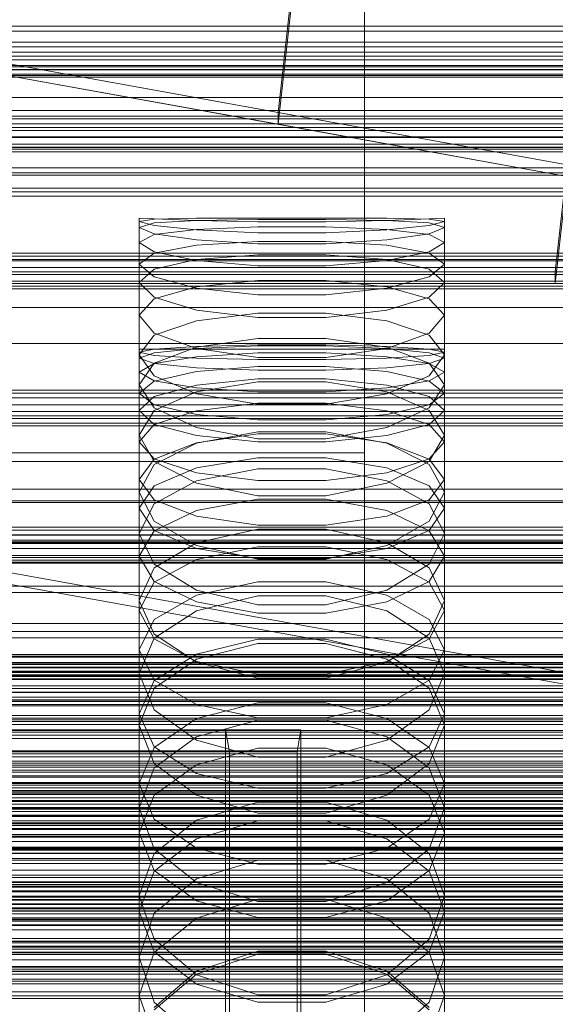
# Model space of a CAD drawing. Header units: millimetres. Extents: x -4395 to 65662, y -65530 to 6847.
# Tile 348 of 656: x -47 to 26, y -33991 to -33855. Entities that reach past the tile are written whole.
import ezdxf

# ---------------------------------------------------------------- set-up
doc = ezdxf.new("R2010")
doc.units = ezdxf.units.MM
for name, color, linetype, lineweight in [('COTAS_O', 1, 'Continuous', 0), ('COTAS_P', 1, 'Continuous', 0), ('frontal_briquetadora', 7, 'Continuous', 0), ('frontal_C01', 7, 'Continuous', 0), ('frontal_C02', 7, 'Continuous', 0), ('frontal_C03', 7, 'Continuous', 0), ('frontal_C07', 7, 'Continuous', 0), ('frontal_dosificador', 7, 'Continuous', 0), ('frontal_fines-r33-C07-C02', 7, 'Continuous', 0), ('frontal_secador', 7, 'Continuous', 0)]:
    doc.layers.add(name, color=color, linetype=linetype, lineweight=lineweight)
doc.dimstyles.new('R19_100', dxfattribs={"dimtxt": 250, "dimasz": 150, "dimexe": 150, "dimexo": 80, "dimgap": 100, "dimtad": 1, "dimtih": 1, "dimtoh": 1, "dimdsep": 46, "dimcen": 0.09, "dimadec": 0, "dimazin": 0, "dimtfac": 1, "dimtdec": 4, "dimtofl": 0, "dimtmove": 0, "dimatfit": 3, "dimfxl": 1, "dimtolj": 1, "dimtzin": 0, "dimarcsym": 0})

# ---------------------------------------------------------------- blocks, each defined once
blk = doc.blocks.new('DIM_R33_43')
at = {"layer": 'COTAS_O'}
for p, q in [((-1725, -33700), (-1575, -33655)), ((1725, -33700), (1575, -33655)), ((-1725, -34400), (-1725, -33700)), ((-1725, -33700), (1725, -33700)), ((-1725, -33700), (-1575, -33745)), ((1725, -33700), (1575, -33745)), ((1725, -34400), (1725, -33700))]:
    blk.add_line(p, q, dxfattribs=at)
blk.add_text('3450 O', height=250, dxfattribs=at).set_placement((0, -33600))
blk = doc.blocks.new('DIM_R33_44')
at = {"layer": 'COTAS_P'}
for p, q in [((-150, -32200), (550, -32200)), ((550, -32200), (505, -32350)), ((550, -34800), (550, -32200)), ((550, -32200), (595, -32350)), ((550, -34800), (505, -34650)), ((550, -34800), (595, -34650)), ((-150, -34800), (550, -34800))]:
    blk.add_line(p, q, dxfattribs=at)
blk.add_text('2600 P', height=250, rotation=90, dxfattribs=at).set_placement((450, -33500))
blk = doc.blocks.new('DIM_R33_46')
at = {"layer": 'COTAS_O'}
for p, q in [((-650, -33700), (50, -33700)), ((50, -33700), (5, -33850)), ((50, -34900), (50, -33700)), ((50, -33700), (95, -33850)), ((50, -34900), (5, -34750)), ((50, -34900), (95, -34750)), ((-650, -34900), (50, -34900))]:
    blk.add_line(p, q, dxfattribs=at)
blk.add_text('1200 O', height=250, rotation=90, dxfattribs=at).set_placement((-50, -34300))
blk = doc.blocks.new('DIM_R33_47')
at = {"layer": 'COTAS_O'}
for p, q in [((-650, -34200), (-500, -34155)), ((650, -34200), (500, -34155)), ((-650, -34900), (-650, -34200)), ((-650, -34200), (650, -34200)), ((-650, -34200), (-500, -34245)), ((650, -34200), (500, -34245)), ((650, -34900), (650, -34200))]:
    blk.add_line(p, q, dxfattribs=at)
blk.add_text('1300 O', height=250, dxfattribs=at).set_placement((0, -34100))

msp = doc.modelspace()

# ---------------------------------------------------------------- linework, layer by layer
at = {"layer": 'frontal_briquetadora'}
for p, q in [((200, -33861.773), (-160, -33861.773)), ((-28.92, -33882.856), (-31, -33882.75)), ((-31, -33900.75), (-31, -33882.75)), ((-31, -33883.222), (-28.92, -33882.881)), ((-28.92, -33882.881), (-23.094, -33882.76)), ((-23.094, -33883.094), (-28.92, -33882.856)), ((-23.094, -33882.76), (-14.674, -33882.752)), ((-14.674, -33882.922), (-23.094, -33883.063)), ((-14.674, -33882.752), (-5.326, -33882.752)), ((-5.326, -33882.922), (-14.674, -33882.922)), ((-5.326, -33882.752), (3.094, -33882.76)), ((3.094, -33883.063), (-5.326, -33882.922)), ((3.094, -33882.76), (8.92, -33882.881)), ((8.92, -33882.856), (3.094, -33883.094)), ((11, -33882.75), (8.92, -33882.856)), ((8.92, -33882.881), (11, -33883.222)), ((11, -33900.75), (11, -33882.75)), ((-28.92, -33883.775), (-31, -33883.222)), ((-31, -33901.201), (-31, -33883.222)), ((-28.92, -33883.423), (-31, -33884.062)), ((-31, -33902.002), (-31, -33884.062)), ((-31, -33884.062), (-28.92, -33884.912)), ((-23.094, -33883.063), (-28.92, -33883.423)), ((-23.094, -33884.371), (-28.92, -33883.775)), ((-14.674, -33883.285), (-23.094, -33883.094)), ((-14.674, -33883.964), (-23.094, -33884.304)), ((-5.326, -33883.285), (-14.674, -33883.285)), ((-5.326, -33883.964), (-14.674, -33883.964)), ((3.094, -33883.094), (-5.326, -33883.285)), ((3.094, -33884.304), (-5.326, -33883.964)), ((8.92, -33883.423), (3.094, -33883.063)), ((8.92, -33883.775), (3.094, -33884.371)), ((11, -33883.222), (8.92, -33883.775)), ((11, -33884.062), (8.92, -33883.423)), ((8.92, -33884.912), (11, -33884.062)), ((11, -33901.201), (11, -33883.222)), ((11, -33902.002), (11, -33884.062)), ((-28.92, -33885.021), (-31, -33886.106)), ((-23.094, -33884.304), (-28.92, -33885.021)), ((-28.92, -33884.912), (-23.094, -33885.746)), ((-14.674, -33884.761), (-23.094, -33884.371)), ((-5.326, -33884.761), (-14.674, -33884.761)), ((3.094, -33884.371), (-5.326, -33884.761)), ((8.92, -33885.021), (3.094, -33884.304)), ((3.094, -33885.746), (8.92, -33884.912)), ((11, -33886.106), (8.92, -33885.021)), ((-31, -33903.952), (-31, -33886.106)), ((-28.92, -33887.4), (-31, -33886.106)), ((-28.92, -33887.559), (-23.094, -33886.485)), ((-23.094, -33885.746), (-14.674, -33886.268)), ((-23.094, -33886.485), (-14.674, -33885.947)), ((-14.674, -33885.947), (-5.326, -33885.947)), ((-14.674, -33886.268), (-5.326, -33886.268)), ((-5.326, -33886.268), (3.094, -33885.746)), ((-5.326, -33885.947), (3.094, -33886.485)), ((3.094, -33886.485), (8.92, -33887.559)), ((11, -33886.106), (8.92, -33887.4)), ((11, -33903.952), (11, -33886.106)), ((-31, -33889.086), (-28.92, -33887.559)), ((-23.094, -33888.59), (-28.92, -33887.4)), ((-14.674, -33887.791), (-23.094, -33888.46)), ((-5.326, -33887.791), (-14.674, -33887.791)), ((3.094, -33888.46), (-5.326, -33887.791)), ((8.92, -33887.4), (3.094, -33888.59)), ((8.92, -33887.559), (11, -33889.086)), ((-28.92, -33890.822), (-31, -33889.086)), ((-31, -33906.796), (-31, -33889.086)), ((-23.094, -33888.46), (-28.92, -33889.77)), ((-14.674, -33889.308), (-23.094, -33888.59)), ((-5.326, -33889.308), (-14.674, -33889.308)), ((3.094, -33888.59), (-5.326, -33889.308)), ((8.92, -33889.77), (3.094, -33888.46)), ((11, -33889.086), (8.92, -33890.822)), ((11, -33906.796), (11, -33889.086)), ((-28.92, -33889.77), (-31, -33891.591)), ((-23.094, -33892.364), (-28.92, -33890.822)), ((8.92, -33890.822), (3.094, -33892.364)), ((11, -33891.591), (8.92, -33889.77)), ((-31, -33909.185), (-31, -33891.591)), ((-31, -33891.591), (-28.92, -33893.618)), ((-23.094, -33892.198), (-28.92, -33893.859)), ((-14.674, -33891.333), (-23.094, -33892.198)), ((-14.674, -33893.278), (-23.094, -33892.364)), ((-5.326, -33891.333), (-14.674, -33891.333)), ((3.094, -33892.198), (-5.326, -33891.333)), ((3.094, -33892.364), (-5.326, -33893.277)), ((8.92, -33893.859), (3.094, -33892.198)), ((8.92, -33893.618), (11, -33891.591)), ((11, -33909.185), (11, -33891.591)), ((-28.92, -33893.618), (-23.094, -33895.393)), ((-5.326, -33893.277), (-14.674, -33893.278)), ((3.094, -33895.393), (8.92, -33893.618)), ((200, -33895.045), (-160, -33895.045)), ((-28.92, -33893.859), (-31, -33896.116)), ((11, -33896.116), (8.92, -33893.859)), ((-28.92, -33898.576), (-31, -33896.116)), ((-31, -33913.502), (-31, -33896.116)), ((-23.094, -33895.393), (-14.674, -33896.435)), ((-23.094, -33896.858), (-14.674, -33895.8)), ((-14.674, -33895.8), (-5.326, -33895.8)), ((-14.674, -33896.435), (-5.326, -33896.435)), ((-5.326, -33896.435), (3.094, -33895.393)), ((-5.326, -33895.8), (3.094, -33896.858)), ((11, -33896.116), (8.92, -33898.576)), ((11, -33913.502), (11, -33896.116)), ((-28.92, -33898.867), (-23.094, -33896.858)), ((3.094, -33896.858), (8.92, -33898.867)), ((-31, -33901.553), (-28.92, -33898.867)), ((-23.094, -33900.697), (-28.92, -33898.576)), ((8.92, -33898.576), (3.094, -33900.697)), ((8.92, -33898.867), (11, -33901.553)), ((184, -33900), (-194, -33900)), ((-23.093, -33900.395), (-28.92, -33900.754)), ((-23.094, -33900.472), (-28.92, -33902.709)), ((-14.674, -33899.285), (-23.094, -33900.472)), ((-14.673, -33900.196), (-23.093, -33900.395)), ((-23.093, -33900.66), (-14.673, -33900.329)), ((-5.326, -33899.285), (-14.674, -33899.285)), ((-5.327, -33900.196), (-14.673, -33900.196)), ((-14.673, -33900.329), (-5.327, -33900.329)), ((3.093, -33900.395), (-5.327, -33900.196)), ((-5.327, -33900.329), (3.093, -33900.66)), ((3.094, -33900.472), (-5.326, -33899.285)), ((8.92, -33900.754), (3.093, -33900.395)), ((8.92, -33902.709), (3.094, -33900.472)), ((-31, -33900.75), (-28.92, -33900.75)), ((-28.92, -33900.754), (-31, -33901.201)), ((-31, -33901.201), (-28.92, -33901.648)), ((-31, -33902.002), (-28.92, -33901.257)), ((-28.92, -33904.442), (-31, -33901.553)), ((-31, -33918.691), (-31, -33901.553)), ((-28.92, -33901.257), (-23.093, -33900.66)), ((-28.92, -33900.75), (-23.093, -33900.75)), ((-28.92, -33901.648), (-23.093, -33902.006)), ((-28.92, -33902.762), (-23.093, -33901.809)), ((-14.674, -33901.931), (-23.094, -33900.697)), ((-23.093, -33900.75), (-14.673, -33900.75)), ((-23.093, -33901.809), (-14.673, -33901.279)), ((-14.673, -33900.75), (-5.327, -33900.75)), ((-14.673, -33901.279), (-5.327, -33901.279)), ((-5.327, -33900.75), (3.093, -33900.75)), ((-5.327, -33901.279), (3.093, -33901.809)), ((3.094, -33900.697), (-5.326, -33901.931)), ((3.093, -33900.66), (8.92, -33901.257)), ((3.093, -33900.75), (8.92, -33900.75)), ((3.093, -33902.006), (8.92, -33901.648)), ((3.093, -33901.809), (8.92, -33902.762)), ((8.92, -33900.75), (11, -33900.75)), ((11, -33901.201), (8.92, -33900.754)), ((8.92, -33901.648), (11, -33901.201)), ((8.92, -33901.257), (11, -33902.002)), ((11, -33901.553), (8.92, -33904.442)), ((11, -33918.691), (11, -33901.553)), ((-28.92, -33902.746), (-31, -33902.002)), ((-28.92, -33902.709), (-31, -33905.679)), ((-31, -33903.952), (-28.92, -33902.762)), ((-23.093, -33903.344), (-28.92, -33902.746)), ((-23.093, -33902.006), (-14.673, -33902.205)), ((-14.673, -33903.131), (-23.093, -33903.856)), ((-5.326, -33901.931), (-14.674, -33901.931)), ((-14.673, -33902.205), (-5.327, -33902.205)), ((-5.327, -33903.131), (-14.673, -33903.131)), ((-5.327, -33902.205), (3.093, -33902.006)), ((3.093, -33903.856), (-5.327, -33903.131)), ((8.92, -33902.746), (3.093, -33903.344)), ((11, -33902.002), (8.92, -33902.746)), ((11, -33905.679), (8.92, -33902.709)), ((8.92, -33902.762), (11, -33903.952)), ((-31, -33903.952), (-28.92, -33905.141)), ((-23.093, -33903.856), (-28.92, -33905.165)), ((-23.094, -33906.903), (-28.92, -33904.442)), ((-14.673, -33903.675), (-23.093, -33903.344)), ((-5.327, -33903.675), (-14.673, -33903.675)), ((3.093, -33903.344), (-5.327, -33903.675)), ((8.92, -33905.165), (3.093, -33903.856)), ((8.92, -33904.442), (3.094, -33906.903)), ((8.92, -33905.141), (11, -33903.952)), ((-28.92, -33905.165), (-31, -33906.796)), ((-31, -33922.627), (-31, -33905.679)), ((-31, -33905.679), (-28.92, -33908.849)), ((-28.92, -33905.141), (-23.093, -33906.095)), ((-28.92, -33907.261), (-23.093, -33905.719)), ((-14.674, -33905.267), (-23.094, -33906.643)), ((-23.093, -33905.719), (-14.673, -33904.863)), ((-5.326, -33905.267), (-14.674, -33905.267)), ((-14.673, -33904.863), (-5.327, -33904.863)), ((-5.327, -33904.863), (3.093, -33905.719)), ((3.094, -33906.643), (-5.326, -33905.267)), ((3.093, -33906.095), (8.92, -33905.141)), ((3.093, -33905.719), (8.92, -33907.261)), ((11, -33906.796), (8.92, -33905.165)), ((8.92, -33908.849), (11, -33905.679)), ((11, -33922.627), (11, -33905.679)), ((-31, -33906.796), (-28.92, -33908.427)), ((-31, -33909.185), (-28.92, -33907.261)), ((-23.094, -33906.643), (-28.92, -33909.219)), ((-14.674, -33908.325), (-23.094, -33906.903)), ((-23.093, -33906.095), (-14.673, -33906.624)), ((-14.673, -33906.624), (-5.327, -33906.624)), ((-5.327, -33906.624), (3.093, -33906.095)), ((3.094, -33906.903), (-5.326, -33908.325)), ((8.92, -33909.219), (3.094, -33906.643)), ((8.92, -33908.427), (11, -33906.796)), ((8.92, -33907.261), (11, -33909.185)), ((-28.92, -33908.427), (-23.093, -33909.735)), ((-23.093, -33909.253), (-14.673, -33908.203)), ((-5.326, -33908.325), (-14.674, -33908.325)), ((-14.673, -33908.203), (-5.327, -33908.203)), ((-5.327, -33908.203), (3.093, -33909.253)), ((3.093, -33909.735), (8.92, -33908.427)), ((-28.92, -33911.108), (-31, -33909.185)), ((-28.92, -33909.219), (-31, -33912.608)), ((-28.92, -33908.849), (-23.094, -33911.534)), ((-28.92, -33911.144), (-23.093, -33909.253)), ((-23.093, -33909.735), (-14.673, -33910.461)), ((-5.327, -33910.461), (3.093, -33909.735)), ((3.093, -33909.253), (8.92, -33911.144)), ((3.094, -33911.534), (8.92, -33908.849)), ((11, -33909.185), (8.92, -33911.108)), ((11, -33912.608), (8.92, -33909.219)), ((-31, -33913.502), (-28.92, -33911.144)), ((-23.093, -33912.651), (-28.92, -33911.108)), ((-14.673, -33910.461), (-5.327, -33910.461)), ((8.92, -33911.108), (3.093, -33912.651)), ((8.92, -33911.144), (11, -33913.502)), ((-28.92, -33916.193), (-31, -33912.608)), ((-31, -33929.238), (-31, -33912.608)), ((-23.094, -33911.534), (-14.674, -33913.08)), ((-23.094, -33913.701), (-14.674, -33912.14)), ((-14.673, -33912.428), (-23.093, -33913.668)), ((-14.673, -33913.507), (-23.093, -33912.651)), ((-14.674, -33912.14), (-5.326, -33912.14)), ((-5.327, -33912.428), (-14.673, -33912.428)), ((3.093, -33913.668), (-5.327, -33912.428)), ((3.093, -33912.651), (-5.327, -33913.507)), ((-5.326, -33913.08), (3.094, -33911.534)), ((-5.326, -33912.14), (3.094, -33913.701)), ((11, -33912.608), (8.92, -33916.193)), ((11, -33929.238), (11, -33912.608)), ((-31, -33913.502), (-28.92, -33915.861)), ((-23.093, -33913.668), (-28.92, -33915.903)), ((-28.92, -33916.61), (-23.094, -33913.701)), ((-14.674, -33913.08), (-5.326, -33913.08)), ((-5.327, -33913.507), (-14.673, -33913.507)), ((8.92, -33915.903), (3.093, -33913.668)), ((3.094, -33913.701), (8.92, -33916.61)), ((8.92, -33915.861), (11, -33913.502)), ((-28.92, -33915.903), (-31, -33918.691)), ((-31, -33920.41), (-28.92, -33916.61)), ((-28.92, -33915.861), (-23.093, -33917.752)), ((-23.094, -33919.209), (-28.92, -33916.193)), ((-23.093, -33917.096), (-14.673, -33915.73)), ((-14.673, -33915.73), (-5.327, -33915.73)), ((-5.327, -33915.73), (3.093, -33917.096)), ((3.093, -33917.752), (8.92, -33915.861)), ((8.92, -33916.193), (3.094, -33919.209)), ((11, -33918.691), (8.92, -33915.903)), ((8.92, -33916.61), (11, -33920.41)), ((-28.92, -33919.558), (-23.093, -33917.096)), ((-14.674, -33917.209), (-23.094, -33918.891)), ((-23.093, -33917.752), (-14.673, -33918.801)), ((-5.326, -33917.209), (-14.674, -33917.209)), ((-5.327, -33918.801), (3.093, -33917.752)), ((3.094, -33918.891), (-5.326, -33917.209)), ((3.093, -33917.096), (8.92, -33919.558)), ((-31, -33918.691), (-28.92, -33921.478)), ((-23.094, -33918.891), (-28.92, -33922.018)), ((-14.674, -33920.937), (-23.094, -33919.209)), ((-14.673, -33918.801), (-5.327, -33918.801)), ((3.094, -33919.209), (-5.326, -33920.937)), ((8.92, -33922.018), (3.094, -33918.891)), ((8.92, -33921.478), (11, -33918.691)), ((200, -33920), (-160, -33920)), ((-31, -33922.627), (-28.92, -33919.558)), ((-28.92, -33924.402), (-31, -33920.41)), ((-31, -33936.682), (-31, -33920.41)), ((8.92, -33919.558), (11, -33922.627)), ((11, -33920.41), (8.92, -33924.402)), ((11, -33936.682), (11, -33920.41)), ((-28.92, -33922.018), (-31, -33926.087)), ((-28.92, -33921.478), (-23.093, -33923.713)), ((-23.093, -33922.955), (-14.673, -33921.403)), ((-5.326, -33920.937), (-14.674, -33920.937)), ((-14.673, -33921.403), (-5.327, -33921.403)), ((-5.327, -33921.403), (3.093, -33922.955)), ((3.093, -33923.713), (8.92, -33921.478)), ((11, -33926.087), (8.92, -33922.018)), ((-28.92, -33925.697), (-31, -33922.627)), ((-28.92, -33925.751), (-23.093, -33922.955)), ((3.093, -33922.955), (8.92, -33925.751)), ((11, -33922.627), (8.92, -33925.697)), ((-23.094, -33927.741), (-28.92, -33924.402)), ((-23.093, -33923.713), (-14.673, -33924.953)), ((-5.327, -33924.953), (3.093, -33923.713)), ((8.92, -33924.402), (3.094, -33927.741)), ((-31, -33929.238), (-28.92, -33925.751)), ((-31, -33942.099), (-31, -33926.087)), ((-31, -33926.087), (-28.92, -33930.345)), ((-23.093, -33928.158), (-28.92, -33925.697)), ((-14.674, -33925.528), (-23.094, -33927.39)), ((-5.326, -33925.528), (-14.674, -33925.528)), ((-14.673, -33924.953), (-5.327, -33924.953)), ((3.094, -33927.39), (-5.326, -33925.528)), ((8.92, -33925.697), (3.093, -33928.158)), ((8.92, -33925.751), (11, -33929.238)), ((8.92, -33930.345), (11, -33926.087)), ((11, -33942.099), (11, -33926.087)), ((-23.094, -33927.39), (-28.92, -33930.837)), ((8.92, -33930.837), (3.094, -33927.39)), ((-14.674, -33929.647), (-23.094, -33927.741)), ((-14.673, -33927.928), (-23.093, -33929.662)), ((-14.673, -33929.524), (-23.093, -33928.158)), ((-5.327, -33927.928), (-14.673, -33927.928)), ((3.093, -33929.662), (-5.327, -33927.928)), ((3.093, -33928.158), (-5.327, -33929.524)), ((3.094, -33927.741), (-5.326, -33929.647)), ((-31, -33929.238), (-28.92, -33932.725)), ((-23.093, -33929.662), (-28.92, -33932.786)), ((-5.326, -33929.647), (-14.674, -33929.647)), ((-5.327, -33929.524), (-14.673, -33929.524)), ((8.92, -33932.786), (3.093, -33929.662)), ((8.92, -33932.725), (11, -33929.238)), ((-28.92, -33930.837), (-31, -33935.302)), ((-28.92, -33930.345), (-23.094, -33933.895)), ((3.094, -33933.895), (8.92, -33930.345)), ((11, -33935.302), (8.92, -33930.837)), ((-28.92, -33932.786), (-31, -33936.682)), ((-28.92, -33932.725), (-23.093, -33935.521)), ((-23.093, -33934.597), (-14.673, -33932.744)), ((-14.673, -33932.744), (-5.327, -33932.744)), ((-5.327, -33932.744), (3.093, -33934.597)), ((3.093, -33935.521), (8.92, -33932.725)), ((11, -33936.682), (8.92, -33932.786)), ((-23.094, -33933.895), (-14.674, -33935.917)), ((-5.326, -33935.917), (3.094, -33933.895)), ((-28.92, -33939.949), (-31, -33935.302)), ((-31, -33950.89), (-31, -33935.302)), ((-28.92, -33937.935), (-23.093, -33934.597)), ((-23.094, -33936.726), (-14.674, -33934.689)), ((-23.093, -33935.521), (-14.673, -33937.073)), ((-14.674, -33934.689), (-5.326, -33934.689)), ((-5.327, -33937.073), (3.093, -33935.521)), ((-5.326, -33934.689), (3.094, -33936.726)), ((3.093, -33934.597), (8.92, -33937.935)), ((11, -33935.302), (8.92, -33939.949)), ((11, -33950.89), (11, -33935.302)), ((-31, -33936.682), (-28.92, -33940.578)), ((-28.92, -33940.485), (-23.094, -33936.726)), ((-14.674, -33935.917), (-5.326, -33935.917)), ((3.094, -33936.726), (8.92, -33940.485)), ((8.92, -33940.578), (11, -33936.682)), ((-31, -33942.099), (-28.92, -33937.935)), ((-14.673, -33937.073), (-5.327, -33937.073)), ((8.92, -33937.935), (11, -33942.099)), ((-31, -33945.334), (-28.92, -33940.485)), ((-23.094, -33943.808), (-28.92, -33939.949)), ((-28.92, -33940.578), (-23.093, -33943.702)), ((-23.093, -33942.681), (-14.673, -33940.653)), ((-14.673, -33940.653), (-5.327, -33940.653)), ((-5.327, -33940.653), (3.093, -33942.681)), ((3.093, -33943.702), (8.92, -33940.578)), ((8.92, -33939.949), (3.094, -33943.808)), ((8.92, -33940.485), (11, -33945.334)), ((-28.92, -33946.262), (-31, -33942.099)), ((-14.674, -33941.254), (-23.094, -33943.404)), ((-5.326, -33941.254), (-14.674, -33941.254)), ((3.094, -33943.404), (-5.326, -33941.254)), ((11, -33942.099), (8.92, -33946.262)), ((-28.92, -33946.334), (-23.093, -33942.681)), ((-23.094, -33943.404), (-28.92, -33947.367)), ((-14.674, -33946.001), (-23.094, -33943.808)), ((-23.093, -33943.702), (-14.673, -33945.436)), ((-5.327, -33945.436), (3.093, -33943.702)), ((3.094, -33943.808), (-5.326, -33946.001)), ((3.093, -33942.681), (8.92, -33946.334)), ((8.92, -33947.366), (3.094, -33943.404)), ((-28.92, -33950.361), (-31, -33945.334)), ((-31, -33960.462), (-31, -33945.334)), ((-31, -33950.89), (-28.92, -33946.334)), ((-23.093, -33949.6), (-28.92, -33946.262)), ((-5.326, -33946.001), (-14.674, -33946.001)), ((-14.673, -33945.436), (-5.327, -33945.436)), ((8.92, -33946.262), (3.093, -33949.6)), ((11, -33945.334), (8.92, -33950.361)), ((8.92, -33946.334), (11, -33950.89)), ((11, -33960.462), (11, -33945.334)), ((-28.92, -33947.367), (-31, -33952.465)), ((11, -33952.465), (8.92, -33947.366)), ((-23.094, -33954.52), (-28.92, -33950.361)), ((-14.673, -33949.368), (-23.093, -33951.565)), ((-14.673, -33951.453), (-23.093, -33949.6)), ((-5.327, -33949.368), (-14.673, -33949.368)), ((3.093, -33951.565), (-5.327, -33949.368)), ((3.093, -33949.6), (-5.327, -33951.453)), ((8.92, -33950.361), (3.094, -33954.52)), ((-31, -33950.89), (-28.92, -33955.446)), ((-23.093, -33951.565), (-28.92, -33955.525)), ((-14.674, -33951.768), (-23.094, -33954.085)), ((-23.094, -33954.085), (-14.674, -33951.768)), ((-5.326, -33951.768), (-14.674, -33951.768)), ((-5.327, -33951.453), (-14.673, -33951.453)), ((3.094, -33954.085), (-5.326, -33951.768)), ((-5.326, -33951.768), (3.094, -33954.085)), ((8.92, -33955.525), (3.093, -33951.565)), ((8.92, -33955.446), (11, -33950.89)), ((-31, -33967.266), (-31, -33952.465)), ((-31, -33952.465), (-28.92, -33957.738)), ((8.92, -33957.738), (11, -33952.465)), ((11, -33967.266), (11, -33952.465)), ((-23.094, -33954.085), (-28.92, -33958.344)), ((-28.92, -33958.344), (-23.094, -33954.085)), ((-14.674, -33956.878), (-23.094, -33954.52)), ((3.094, -33954.52), (-5.326, -33956.878)), ((8.92, -33958.344), (3.094, -33954.085)), ((3.094, -33954.085), (8.92, -33958.344)), ((-28.92, -33955.525), (-31, -33960.462)), ((-28.92, -33955.446), (-23.093, -33959.099)), ((-23.093, -33957.922), (-14.673, -33955.615)), ((-14.673, -33955.615), (-5.327, -33955.615)), ((-5.327, -33955.615), (3.093, -33957.922)), ((3.093, -33959.099), (8.92, -33955.446)), ((11, -33960.462), (8.92, -33955.525)), ((-5.326, -33956.878), (-14.674, -33956.878)), ((-28.92, -33958.344), (-31, -33963.807)), ((-28.92, -33957.738), (-23.094, -33962.092)), ((-28.92, -33962.081), (-23.093, -33957.922)), ((3.093, -33957.922), (8.92, -33962.081)), ((3.094, -33962.092), (8.92, -33957.738)), ((11, -33963.807), (8.92, -33958.344)), ((-23.093, -33959.099), (-14.673, -33961.127)), ((-5.327, -33961.127), (3.093, -33959.099)), ((-31, -33960.462), (-28.92, -33965.4)), ((-14.673, -33961.127), (-5.327, -33961.127)), ((8.92, -33965.4), (11, -33960.462)), ((-31, -33967.266), (-28.92, -33962.081)), ((-23.094, -33962.092), (-14.674, -33964.556)), ((-5.326, -33964.556), (3.094, -33962.092)), ((8.92, -33962.081), (11, -33967.266)), ((-28.92, -33969.438), (-31, -33963.807)), ((-31, -33978.088), (-31, -33963.807)), ((-23.094, -33965.539), (-14.674, -33963.061)), ((-14.674, -33963.061), (-5.326, -33963.061)), ((-5.326, -33963.061), (3.094, -33965.539)), ((11, -33963.807), (8.92, -33969.438)), ((11, -33978.088), (11, -33963.807)), ((-28.92, -33965.4), (-23.093, -33969.359)), ((-14.674, -33964.556), (-5.326, -33964.556)), ((3.093, -33969.359), (8.92, -33965.4)), ((-28.92, -33970.084), (-23.094, -33965.539)), ((-23.093, -33968.093), (-14.673, -33965.624)), ((-14.673, -33965.624), (-5.327, -33965.624)), ((-5.327, -33965.624), (3.093, -33968.093)), ((3.094, -33965.539), (8.92, -33970.084)), ((-28.92, -33972.452), (-31, -33967.266)), ((-28.92, -33972.541), (-23.093, -33968.093)), ((3.093, -33968.093), (8.92, -33972.541)), ((11, -33967.266), (8.92, -33972.452)), ((-23.094, -33974.075), (-28.92, -33969.438)), ((-23.093, -33969.359), (-14.673, -33971.557)), ((-5.327, -33971.557), (3.093, -33969.359)), ((8.92, -33969.438), (3.094, -33974.075)), ((-31, -33975.899), (-28.92, -33970.084)), ((8.92, -33970.084), (11, -33975.899)), ((-14.674, -33971.009), (-23.094, -33973.591)), ((-5.326, -33971.009), (-14.674, -33971.009)), ((-14.673, -33971.557), (-5.327, -33971.557)), ((3.094, -33973.591), (-5.326, -33971.009)), ((-31, -33978.088), (-28.92, -33972.541)), ((-23.093, -33976.61), (-28.92, -33972.452)), ((-23.094, -33973.591), (-28.92, -33978.321)), ((8.92, -33972.452), (3.093, -33976.61)), ((8.92, -33978.321), (3.094, -33973.591)), ((8.92, -33972.541), (11, -33978.088)), ((-14.674, -33976.695), (-23.094, -33974.075)), ((3.094, -33974.075), (-5.326, -33976.695)), ((-28.92, -33981.875), (-31, -33975.899)), ((-31, -33989.624), (-31, -33975.899)), ((11, -33975.899), (8.92, -33981.875)), ((11, -33989.624), (11, -33975.899)), ((-14.673, -33976.379), (-23.093, -33979.002)), ((-14.673, -33978.918), (-23.093, -33976.61)), ((-5.326, -33976.695), (-14.674, -33976.695)), ((-5.327, -33976.379), (-14.673, -33976.379)), ((3.093, -33979.002), (-5.327, -33976.379)), ((3.093, -33976.61), (-5.327, -33978.918)), ((-31, -33978.088), (-28.92, -33983.634)), ((-28.92, -33978.321), (-31, -33984.362)), ((-23.093, -33979.002), (-28.92, -33983.729)), ((-5.327, -33978.918), (-14.673, -33978.918)), ((8.92, -33983.729), (3.093, -33979.002)), ((8.92, -33983.634), (11, -33978.088)), ((11, -33984.362), (8.92, -33978.321)), ((-23.094, -33986.783), (-28.92, -33981.875)), ((8.92, -33981.875), (3.094, -33986.783)), ((-28.92, -33983.729), (-31, -33989.624)), ((-31, -33997.699), (-31, -33984.362)), ((-31, -33984.362), (-28.92, -33990.56)), ((-28.92, -33983.634), (-23.093, -33988.082)), ((-14.674, -33983.539), (-23.094, -33986.271)), ((-23.093, -33986.673), (-14.673, -33983.95)), ((-5.326, -33983.539), (-14.674, -33983.539)), ((-14.673, -33983.95), (-5.327, -33983.95)), ((-5.327, -33983.95), (3.093, -33986.673)), ((3.094, -33986.271), (-5.326, -33983.539)), ((3.093, -33988.082), (8.92, -33983.634)), ((11, -33989.624), (8.92, -33983.729)), ((8.92, -33990.56), (11, -33984.362)), ((11, -33997.699), (11, -33984.362)), ((-23.094, -33986.271), (-28.92, -33991.269)), ((-28.92, -33991.58), (-23.093, -33986.673)), ((-14.674, -33989.552), (-23.094, -33986.783)), ((3.094, -33986.783), (-5.326, -33989.552)), ((3.093, -33986.673), (8.92, -33991.58)), ((8.92, -33991.269), (3.094, -33986.271)), ((-23.093, -33988.082), (-14.673, -33990.551)), ((-5.327, -33990.551), (3.093, -33988.082)), ((-31, -33989.624), (-28.92, -33995.519)), ((-5.326, -33989.552), (-14.674, -33989.552)), ((8.92, -33995.519), (11, -33989.624)), ((-28.92, -33990.56), (-23.094, -33995.642)), ((-14.673, -33990.551), (-5.327, -33990.551)), ((3.094, -33995.642), (8.92, -33990.56))]:
    msp.add_line(p, q, dxfattribs=at)
at = {"layer": 'frontal_C01'}
for p, q in [((0, -33921.603), (0, -33646.598)), ((0, -33652.357), (0, -33927.361)), ((-450, -33916.215), (450, -33916.215)), ((0, -33921.603), (-130, -33921.603)), ((0, -34196.607), (0, -33921.603)), ((130, -33921.603), (0, -33921.603)), ((450, -33927.505), (-450, -33927.505)), ((-130, -33926.336), (130, -33926.336)), ((-130, -33927.041), (130, -33927.041)), ((-130, -33927.361), (0, -33927.361)), ((-130, -33927.362), (130, -33927.362)), ((0, -33927.361), (0, -34202.366)), ((0, -33927.361), (130, -33927.361)), ((-130, -33929.429), (130, -33929.429)), ((-130, -33930.047), (130, -33930.047)), ((-130, -33933.336), (130, -33933.336)), ((-130, -33934.211), (130, -33934.211)), ((-130, -33938.497), (130, -33938.497)), ((-130, -33939.568), (130, -33939.568)), ((-148, -33942.731), (148, -33942.731)), ((-148, -33942.981), (148, -33942.981)), ((-148, -33943.095), (148, -33943.095)), ((-148, -33943.827), (148, -33943.827)), ((-148, -33944.046), (148, -33944.046)), ((130, -33944.56), (-130, -33944.56)), ((-148, -33945.212), (148, -33945.212)), ((-148, -33945.522), (148, -33945.522)), ((-130, -33945.754), (130, -33945.754)), ((-148, -33947.04), (148, -33947.04)), ((-148, -33947.42), (148, -33947.42)), ((148, -33949.188), (-148, -33949.188)), ((450, -33949.792), (-450, -33949.792)), ((-148, -33949.612), (148, -33949.612)), ((-148, -33951.51), (148, -33951.51)), ((-148, -33951.948), (148, -33951.948)), ((-130, -33951.11), (130, -33951.11)), ((-130, -33952.347), (130, -33952.347)), ((-148, -33953.846), (148, -33953.846)), ((-148, -33954.269), (148, -33954.269)), ((-148, -33956.038), (148, -33956.038)), ((-148, -33956.417), (148, -33956.417)), ((-148, -33957.936), (148, -33957.936)), ((-148, -33958.246), (148, -33958.246)), ((-130, -33957.704), (130, -33957.704)), ((-148, -33959.411), (148, -33959.411)), ((-148, -33959.63), (148, -33959.63)), ((-130, -33958.898), (130, -33958.898)), ((-450, -33961.082), (450, -33961.082)), ((-148, -33960.363), (148, -33960.363)), ((-148, -33960.476), (148, -33960.476)), ((-148, -33960.726), (148, -33960.726)), ((-130, -33963.89), (130, -33963.89)), ((-130, -33964.96), (130, -33964.96)), ((-130, -33969.247), (130, -33969.247)), ((-130, -33970.121), (130, -33970.121)), ((-130, -33973.41), (130, -33973.41)), ((-130, -33974.028), (130, -33974.028)), ((-130, -33976.096), (130, -33976.096)), ((-130, -33976.416), (130, -33976.416)), ((-130, -33977.121), (130, -33977.121))]:
    msp.add_line(p, q, dxfattribs=at)
at = {"layer": 'frontal_C02'}
for p, q in [((0, -33940.443), (0, -33649.948)), ((0, -33655.678), (0, -33946.173)), ((-440, -33856.346), (440, -33856.346)), ((-440, -33857.056), (440, -33857.056)), ((-440, -33858.551), (440, -33858.551)), ((-440, -33859.188), (440, -33859.188)), ((-440, -33860.472), (440, -33860.472)), ((-440, -33860.992), (440, -33860.992)), ((-311.15, -33859.94), (311.15, -33859.94)), ((-440, -33861.977), (440, -33861.977)), ((-440, -33862.345), (440, -33862.345)), ((-311.15, -33861.944), (311.15, -33861.944)), ((-440, -33862.964), (440, -33862.964)), ((-440, -33863.155), (440, -33863.155)), ((-440, -33863.366), (440, -33863.366)), ((-311.15, -33866.164), (311.15, -33866.164)), ((-311.15, -33867.961), (311.15, -33867.961)), ((-311.15, -33871.585), (311.15, -33871.585)), ((-311.15, -33873.052), (311.15, -33873.052)), ((-311.15, -33875.833), (311.15, -33875.833)), ((-450, -33876.51), (450, -33876.51)), ((-311.15, -33876.871), (311.15, -33876.871)), ((-311.15, -33878.619), (311.15, -33878.619)), ((-311.15, -33879.156), (311.15, -33879.156)), ((-311.15, -33879.752), (311.15, -33879.752)), ((450, -33888.432), (-450, -33888.432)), ((450, -33909.919), (-450, -33909.919)), ((-450, -33921.841), (450, -33921.841)), ((0, -33940.443), (-130, -33940.443)), ((0, -34230.937), (0, -33940.443)), ((130, -33940.443), (0, -33940.443)), ((-130, -33945.04), (130, -33945.04)), ((-130, -33945.636), (130, -33945.636)), ((-130, -33946.173), (0, -33946.173)), ((-130, -33946.173), (130, -33946.173)), ((0, -33946.173), (0, -34236.667)), ((0, -33946.173), (130, -33946.173)), ((-130, -33947.921), (130, -33947.921)), ((-130, -33948.958), (130, -33948.958)), ((-130, -33951.739), (130, -33951.739)), ((-130, -33953.206), (130, -33953.206)), ((-550, -33953.402), (550, -33953.402)), ((-130, -33956.831), (130, -33956.831)), ((550, -33957.402), (-550, -33957.402)), ((-130, -33958.627), (130, -33958.627)), ((-148, -33961.426), (148, -33961.426)), ((-148, -33961.637), (148, -33961.637)), ((-148, -33961.828), (148, -33961.828)), ((-148, -33962.447), (148, -33962.447)), ((-148, -33962.815), (148, -33962.815)), ((-148, -33963.8), (148, -33963.8)), ((130, -33962.848), (-130, -33962.848)), ((-148, -33964.32), (148, -33964.32)), ((-130, -33964.852), (130, -33964.852)), ((-148, -33965.604), (148, -33965.604)), ((-148, -33966.241), (148, -33966.241)), ((148, -33967.736), (-148, -33967.736)), ((-148, -33968.446), (148, -33968.446)), ((-130, -33969.381), (130, -33969.381)), ((-148, -33970.051), (148, -33970.051)), ((-148, -33970.786), (148, -33970.786)), ((-130, -33971.456), (130, -33971.456)), ((-148, -33972.391), (148, -33972.391)), ((-148, -33973.101), (148, -33973.101)), ((-148, -33974.596), (148, -33974.596)), ((-148, -33975.233), (148, -33975.233)), ((-130, -33975.985), (130, -33975.985)), ((-148, -33976.517), (148, -33976.517)), ((-148, -33977.037), (148, -33977.037)), ((-148, -33978.022), (148, -33978.022)), ((-148, -33978.39), (148, -33978.39)), ((-148, -33979.009), (148, -33979.009)), ((-130, -33977.989), (130, -33977.989)), ((-148, -33979.2), (148, -33979.2)), ((-148, -33979.411), (148, -33979.411)), ((-130, -33982.21), (130, -33982.21)), ((-130, -33984.006), (130, -33984.006)), ((-130, -33987.631), (130, -33987.631)), ((-130, -33989.098), (130, -33989.098))]:
    msp.add_line(p, q, dxfattribs=at)
at = {"layer": 'frontal_C03'}
for p, q in [((1270, -33868.739), (-1230, -33868.739)), ((1270, -33869.125), (-1230, -33869.125)), ((1270, -33869.791), (-1230, -33869.791)), ((-1230, -33870.723), (1270, -33870.723)), ((1270, -33871.665), (-1230, -33871.665)), ((1270, -33872.597), (-1230, -33872.597)), ((1270, -33873.263), (-1230, -33873.263)), ((1270, -33873.649), (-1230, -33873.649)), ((1270, -33887.58), (-1230, -33887.58)), ((1270, -33887.966), (-1230, -33887.966)), ((1270, -33888.632), (-1230, -33888.632)), ((-1230, -33889.564), (1270, -33889.564)), ((1270, -33890.506), (-1230, -33890.506)), ((1270, -33891.438), (-1230, -33891.438)), ((1270, -33892.104), (-1230, -33892.104)), ((1270, -33892.49), (-1230, -33892.49)), ((1270, -33906.421), (-1230, -33906.421)), ((1270, -33906.807), (-1230, -33906.807)), ((1270, -33907.473), (-1230, -33907.473)), ((-1230, -33908.405), (1270, -33908.405)), ((1270, -33909.347), (-1230, -33909.347)), ((1270, -33910.279), (-1230, -33910.279)), ((1270, -33910.945), (-1230, -33910.945)), ((1270, -33911.331), (-1230, -33911.331)), ((1270, -33925.262), (-1230, -33925.262)), ((1270, -33925.648), (-1230, -33925.648)), ((1270, -33926.314), (-1230, -33926.314)), ((-1230, -33927.246), (1270, -33927.246)), ((1270, -33928.188), (-1230, -33928.188)), ((1270, -33929.12), (-1230, -33929.12)), ((1270, -33929.786), (-1230, -33929.786)), ((1270, -33930.172), (-1230, -33930.172)), ((1270, -33944.103), (-1230, -33944.103)), ((1270, -33944.489), (-1230, -33944.489)), ((1270, -33945.155), (-1230, -33945.155)), ((-1230, -33946.087), (1270, -33946.087)), ((1270, -33947.029), (-1230, -33947.029)), ((1270, -33947.961), (-1230, -33947.961)), ((1270, -33948.627), (-1230, -33948.627)), ((1270, -33949.013), (-1230, -33949.013)), ((1270, -33962.944), (-1230, -33962.944)), ((1270, -33963.33), (-1230, -33963.33)), ((1270, -33963.996), (-1230, -33963.996)), ((-1230, -33964.928), (1270, -33964.928)), ((1270, -33965.87), (-1230, -33965.87)), ((1270, -33966.802), (-1230, -33966.802)), ((1270, -33967.468), (-1230, -33967.468)), ((1270, -33967.854), (-1230, -33967.854)), ((1270, -33969.407), (-1230, -33969.407)), ((1270, -33969.492), (-1230, -33969.492)), ((1270, -33974.107), (-1230, -33974.107)), ((1270, -33974.349), (-1230, -33974.349)), ((1270, -33975.291), (-1230, -33975.291)), ((1270, -33975.358), (-1230, -33975.358)), ((1270, -33978.963), (-1230, -33978.963)), ((1270, -33979.152), (-1230, -33979.152)), ((1270, -33981.785), (-1230, -33981.785)), ((1270, -33982.171), (-1230, -33982.171)), ((1270, -33982.837), (-1230, -33982.837)), ((1270, -33982.875), (-1230, -33982.875)), ((1270, -33983.238), (-1230, -33983.238)), ((-1230, -33983.769), (1270, -33983.769)), ((1270, -33984.711), (-1230, -33984.711)), ((1270, -33985.643), (-1230, -33985.643)), ((1270, -33985.813), (-1230, -33985.813)), ((1270, -33986.096), (-1230, -33986.096)), ((1270, -33986.309), (-1230, -33986.309)), ((1270, -33986.695), (-1230, -33986.695)), ((1516, -33990.023), (-1476, -33990.023)), ((1516, -33990.049), (-1476, -33990.049))]:
    msp.add_line(p, q, dxfattribs=at)
at = {"layer": 'frontal_C07'}
for p, q in [((-19.094, -33953.117), (-610.081, -33953.117)), ((-8.733, -33953.117), (-599.72, -33953.117)), ((-8.733, -33953.117), (-19.094, -33953.117)), ((-18.576, -33956.117), (-19.094, -33953.117)), ((-19.094, -33953.117), (-19.094, -34013.117)), ((-9.251, -33956.117), (-8.733, -33953.117)), ((-8.733, -34013.117), (-8.733, -33953.117)), ((-609.563, -33956.117), (-18.576, -33956.117)), ((-600.238, -33956.117), (-9.251, -33956.117)), ((-18.576, -33956.117), (-9.251, -33956.117)), ((-18.576, -34010.117), (-18.576, -33956.117)), ((-9.251, -33956.117), (-9.251, -34010.117))]:
    msp.add_line(p, q, dxfattribs=at)
at = {"layer": 'frontal_dosificador'}
for p, q in [((0, -33900), (-240, -33900)), ((0, -34125), (0, -33900)), ((0, -33915), (0, -33900)), ((0, -33915), (-240, -33915))]:
    msp.add_line(p, q, dxfattribs=at)
at = {"layer": 'frontal_fines-r33-C07-C02'}
for p, q in [((-11.881, -33868.234), (4.838, -33719.278)), ((4.838, -33720.896), (-11.881, -33869.852)), ((27.923, -33875.41), (-193.453, -33835.5)), ((-193.453, -33835.5), (-11.881, -33868.234)), ((-193.453, -33837.118), (27.923, -33877.028)), ((-11.881, -33869.852), (-193.453, -33837.118)), ((-11.881, -33869.852), (-11.881, -33868.234)), ((-11.881, -33868.234), (27.923, -33875.41)), ((27.923, -33877.028), (-11.881, -33869.852)), ((27.923, -33875.41), (26.271, -33890.134)), ((26.271, -33891.752), (27.923, -33877.028)), ((-175, -33890.134), (26.271, -33890.134)), ((26.271, -33890.134), (109.595, -33890.134)), ((26.271, -33890.134), (26.271, -33891.752)), ((26.271, -33891.752), (-175, -33891.752)), ((109.595, -33891.752), (26.271, -33891.752)), ((-205.047, -33903.305), (49.106, -33949.123)), ((49.106, -33950.741), (-205.047, -33904.922))]:
    msp.add_line(p, q, dxfattribs=at)
at = {"layer": 'frontal_secador'}
for p, q in [((1250, -33862.349), (-1250, -33862.349)), ((1250, -33870.291), (-1250, -33870.291)), ((1250, -33873), (-1250, -33873)), ((-1250, -33956), (1250, -33956)), ((-1250, -33962), (1250, -33962)), ((-1250, -33965), (1250, -33965)), ((1250, -33966), (-1250, -33966)), ((-1250, -33966.659), (1250, -33966.659)), ((1250, -33969.659), (-1250, -33969.659)), ((-1250, -33971), (1250, -33971)), ((1250, -33974), (-1250, -33974)), ((-1250, -33974.728), (1250, -33974.728)), ((-1250, -33977.588), (1250, -33977.588)), ((1250, -33977.611), (-1250, -33977.611)), ((1250, -33977.728), (-1250, -33977.728)), ((-1250, -33979.387), (1250, -33979.387)), ((1250, -33979.918), (-1250, -33979.918)), ((-1250, -33980), (1250, -33980)), ((1250, -33980.588), (-1250, -33980.588)), ((1250, -33982.387), (-1250, -33982.387)), ((1250, -33983), (-1250, -33983)), ((-1250, -33983.65), (1250, -33983.65)), ((1250, -33984), (-1250, -33984)), ((1250, -33987.382), (-1250, -33987.382)), ((-1250, -33988), (1250, -33988)), ((1250, -33989.689), (-1250, -33989.689))]:
    msp.add_line(p, q, dxfattribs=at)

# ---------------------------------------------------------------- dimensions: what is measured, and where the dimension line sits
at = {"layer": 'COTAS_O'}
for p1, p2, distance, picture, middle in [((-650, -34900), (-650, -33700), -700, 'DIM_R33_46', (50, -34300)), ((-1725, -34400), (1725, -34400), 700, 'DIM_R33_43', (0, -33700)), ((-650, -34900), (650, -34900), 700, 'DIM_R33_47', (0, -34200))]:
    dim = msp.add_aligned_dim(p1=p1, p2=p2, distance=distance, text='<> O', dimstyle='R19_100', dxfattribs=at)
    dim.commit()
    dim.dimension.update_dxf_attribs({"geometry": picture, "text_midpoint": middle})
at = {"layer": 'COTAS_P'}
dim = msp.add_aligned_dim(p1=(-150, -34800), p2=(-150, -32200), distance=-700, text='<> P', dimstyle='R19_100', dxfattribs=at)
dim.commit()
dim.dimension.update_dxf_attribs({"geometry": 'DIM_R33_44', "text_midpoint": (550, -33500)})

doc.saveas('drawing.dxf')
